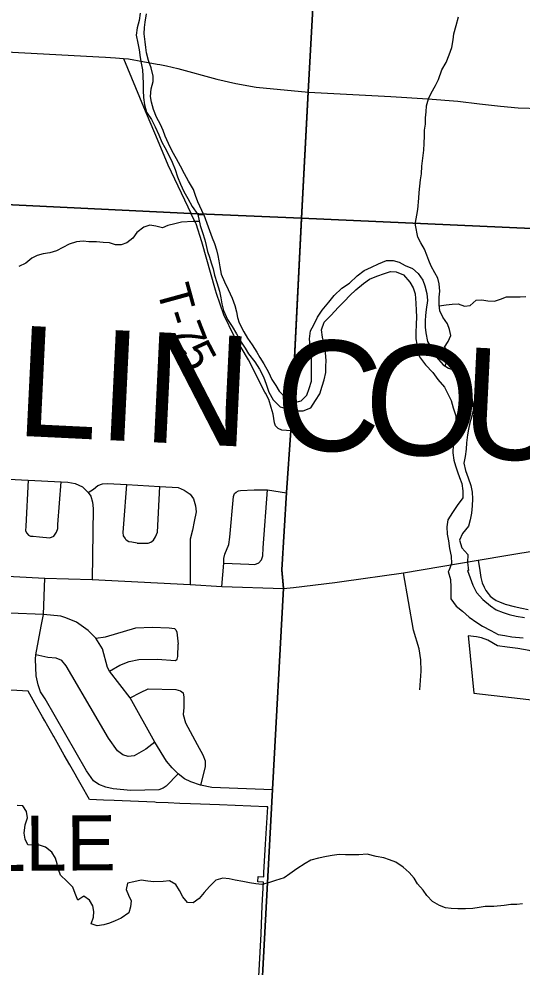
# Model space of a CAD drawing. Extents: x 114843 to 284848, y 317643 to 566895.
# Drawn here: x 218091 to 222655, y 442767 to 451370 of the extents above; entities that cross this region are included whole.
import ezdxf

# ---------------------------------------------------------------- set-up
doc = ezdxf.new("R2010")
doc.units = 0
for name, color, linetype in [('GM_X_City_Street', 7, 'Continuous'), ('GM_X_Corporation', 7, 'Continuous'), ('GM_X_Corporation_Text', 7, 'Continuous'), ('GM_X_County', 7, 'Continuous'), ('GM_X_County_Road', 7, 'Continuous'), ('GM_X_County_Text', 7, 'Continuous'), ('GM_X_Major_River', 7, 'Continuous'), ('GM_X_Minor_Lake', 7, 'Continuous'), ('GM_X_Minor_River', 7, 'Continuous'), ('GM_X_Township', 7, 'Continuous'), ('GM_X_Township_Road', 7, 'Continuous'), ('GM_X_Township_Road_Text', 7, 'Continuous')]:
    doc.layers.add(name, color=color, linetype=linetype)

msp = doc.modelspace()

# ---------------------------------------------------------------- linework, layer by layer
at = {"layer": 'GM_X_City_Street'}
for points in [[(217282.7, 447209.4), (217574.8, 447216.6), (217876.2, 447200.6), (218173.5, 447184.8), (218475.3, 447168.8), (218534.9, 447165.7), (218602.7, 447153.3), (218666.5, 447123), (218710.1, 447082.8), (218718.1, 447072.2), (218741.9, 447040.6), (218757.6, 446986.5), (218763.3, 446928.4), (218754.6, 446282.9)], [(218173.5, 447184.8), (218153.4, 446769), (218149.2, 446725), (218163.1, 446702.9), (218177, 446686.8), (218196.9, 446676.7), (218220.8, 446676.6), (218278.7, 446670.3)], [(218278.7, 446670.3), (218370.5, 446661.9), (218408.5, 446677.7), (218432.7, 446713.7), (218442.8, 446745.7), (218443, 446783.7), (218475.3, 447168.8)], [(218718.1, 447072.2), (218766.2, 447104.6), (218806.3, 447136.4), (218848.3, 447152.2), (218894.2, 447154), (219069.8, 447144.5), (219369.5, 447128.1), (219535, 447119.1), (219588.8, 447094.8), (219644.5, 447058.5), (219674.2, 447014.3), (219693.9, 446952.2), (219697.6, 446898.1), (219681.2, 446810.1), (219664.8, 446732.1), (219644.3, 446648.1), (219644.1, 446604.1), (219643.8, 446238.7)], [(219165, 446614.3), (219115.1, 446622.5), (219087.2, 446626.6), (219063.3, 446640.7), (219053.4, 446658.8), (219039.5, 446678.9), (219037.7, 446710.9), (219042.1, 446789), (219069.8, 447144.5)], [(219165, 446614.3), (219264.8, 446611.8), (219286.8, 446623.7), (219310.9, 446641.6), (219331, 446671.6), (219347.2, 446713.5), (219369.5, 447128.1)], [(219931.3, 446221.2), (219948.9, 446432.9), (219951, 446474.6), (219959.1, 446514.5), (219995.5, 446602.5), (220003.9, 446666.5), (220037.7, 447036.7), (220045.9, 447062.7), (220061.9, 447076.6), (220081.9, 447088.5), (220099.9, 447092.5), (220223.7, 447095.9), (220307.6, 447097.5), (220345.6, 447097.3), (220519.9, 447068.9)], [(219948.9, 446432.9), (220178.3, 446423.4), (220230.2, 446419.2), (220268.2, 446435.1), (220292.3, 446462.9), (220304.5, 446499), (220306.9, 446571), (220345.6, 447097.3)], [(222258.7, 446459.9), (222271.7, 446364.9), (222281.4, 446302.5), (222294.5, 446254), (222310.7, 446214.2), (222328.3, 446183.6), (222347.9, 446156.6), (222367.5, 446133.2), (222391.7, 446113.4), (222421, 446094.2), (222451.3, 446079.6), (222502.7, 446060.5), (222583.1, 446038.6), (222653.4, 446022.2), (222710.3, 446010.3)], [(221728.7, 445283.2), (221741.2, 445451.3), (221738.7, 445555.5), (221722.1, 445653.9), (221670.7, 445825), (221581, 446344.5)], [(218292.9, 445861.6), (218312.7, 445966.8), (218326.9, 446295.6)], [(219324.9, 444806.1), (219101.6, 445210.1), (218912.9, 445451.2), (218893.9, 445483.9), (218850.4, 445653.2), (218788.7, 445752.4), (218718.1, 445820.2), (218614.1, 445895.2), (218517.8, 445936.9), (218469.7, 445949.5), (218312.7, 445966.8), (218009.8, 445979.4), (217706.9, 445995.7), (217346.4, 445934.8), (217070.2, 445945.7)], [(219534.4, 444518.6), (219425.4, 444409.2), (219399.4, 444389.1), (219359.5, 444375), (219105.5, 444370.3), (218945.4, 444383.8), (218879.4, 444397.7), (218815.3, 444423.6), (218767.2, 444455.5), (218702.9, 444547.5), (218328.8, 445199.8), (218286.6, 445265.7), (218266.3, 445327.8), (218248.1, 445409.9), (218241.6, 445560.2), (218243.6, 445598.5), (218292.9, 445861.6)], [(218788.7, 445752.4), (218875.1, 445762.3), (219152.8, 445845.3), (219298.8, 445851.7), (219452.8, 445846.1), (219502.9, 445838.2), (219514.9, 445826.2), (219523, 445806.2), (219535.3, 445698)], [(218912.9, 445451.2), (219005.9, 445506.2), (219089.8, 445540.5), (219177.7, 445558.8), (219345.7, 445561.2), (219511.8, 445549.6), (219525.8, 445559.7), (219533.7, 445585.8), (219535.3, 445698)], [(219324.9, 444806.1), (219242.3, 444745.4), (219136.5, 444682.9), (219082.5, 444678.8), (219032.4, 444692.7), (218984.3, 444728.6), (218904, 444842.6), (218572.1, 445412.8), (218519.8, 445498.9), (218479.7, 445548.8), (218427.6, 445570.7), (218353.6, 445576.5), (218243.6, 445598.5)], [(219101.6, 445210.1), (219192.7, 445258.3), (219264, 445290.9), (219515.9, 445285.3), (219556.7, 445274.5), (219581, 445254.3), (219586.8, 445215.4), (219585.6, 445122.8), (219580.5, 445059.8), (219603.3, 444982.2), (219706.6, 444786.6), (219759.1, 444692.5), (219779.9, 444637.1), (219780.3, 444583.4), (219737.1, 444416.3)], [(220391.4, 444374.8), (219840.9, 444396.7), (219737.1, 444416.3), (219649.8, 444447.2), (219594, 444474.6), (219534.4, 444518.6), (219480.3, 444575.7), (219429.9, 444634.5), (219324.9, 444806.1)]]:
    msp.add_lwpolyline(points, dxfattribs=at)
at = {"layer": 'GM_X_Corporation'}
msp.add_lwpolyline([(220232.2, 442017.6), (220279.4, 442900.7), (220288.3, 443067.5), (220299.1, 443324), (220308.8, 443535.8), (220257.4, 443538.6), (220260.9, 443588.7), (220311.4, 443585.7), (220313.4, 443624.4), (220328, 443883.2), (220347.8, 444219.2), (220338, 444219.6), (219911.1, 444237.4), (219824, 444241), (219737.3, 444244.6), (219648.9, 444248.3), (219550.7, 444252.3), (219446.2, 444256.7), (219335.1, 444261.3), (219323.9, 444261.8), (219250.9, 444264.8), (219176.3, 444267.9), (219104.2, 444270.9), (219028.2, 444274), (218956.4, 444277), (218857.1, 444281.1), (218731.7, 444286.4), (218656.6, 444419), (218619.8, 444484), (218601.1, 444517), (218552.4, 444602.9), (218502.9, 444690.3), (218453.5, 444777.5), (218407, 444859.7), (218401.9, 444868.7), (218354.6, 444952.2), (218327.5, 445000.1), (218306.1, 445037.9), (218254.8, 445128.4), (218205.1, 445216.2), (218173.7, 445271.5), (218124, 445273.8), (217965.4, 445280.9)], dxfattribs=at)
at = {"layer": 'GM_X_County'}
for points in [[(205235.4, 450348.1), (208270.3, 450184.3), (213008.4, 449949), (213247.8, 449924.7), (213913, 449907), (213991.8, 449902.3), (214265.2, 449890), (214303.1, 449888.2), (214376.7, 449884.2), (217550, 449712.2), (217904.2, 449690.8), (218217.6, 449675.7), (219651.8, 449605.7), (220655.7, 449562.7), (222744, 449467.5)], [(222744, 449467.5), (220655.7, 449562.7), (219651.8, 449605.7), (218217.6, 449675.7), (217904.2, 449690.8), (217550, 449712.2), (214376.7, 449884.2), (214303.1, 449888.2), (214265.2, 449890), (213991.8, 449902.3), (213913, 449907), (213247.8, 449924.7), (213008.4, 449949), (208270.3, 450184.3), (205235.4, 450348.1)]]:
    msp.add_lwpolyline(points, dxfattribs=at)
at = {"layer": 'GM_X_County_Road'}
for p, q in [((220620.3, 448830.5), (220656.9, 449559.9)), ((220560.3, 447632.2), (220620.3, 448830.5)), ((220307.7, 442790.9), (220321.7, 443054.9)), ((220279.8, 442262.9), (220307.7, 442790.9))]:
    msp.add_line(p, q, dxfattribs=at)
for points in [[(220656.9, 449559.9), (220717.3, 450705.6), (220890.5, 453863.6)], [(220491, 446201.8), (220476.8, 446368.4), (220519.9, 447068.9), (220560.3, 447632.2)], [(222525.2, 446504.2), (223058.2, 446592.6), (223206.7, 446615.9)], [(214501.2, 446493.7), (214548.1, 446493.8), (214918.6, 446479.5), (215136.7, 446467.3), (215648.1, 446441.4), (216696.4, 446378.1), (217132.6, 446360.1), (218326.9, 446295.6), (218754.6, 446282.9), (219643.8, 446238.7), (219931.3, 446221.2), (220491, 446201.8)], [(220958.3, 446257.2), (221020.2, 446264.9), (221581, 446344.5), (222258.7, 446459.9), (222525.2, 446504.2)], [(220491, 446201.8), (220581.7, 446209.9), (220958.3, 446257.2)], [(220321.7, 443054.9), (220391.4, 444374.8), (220491, 446201.8)]]:
    msp.add_lwpolyline(points, dxfattribs=at)
at = {"layer": 'GM_X_Major_River'}
for points in [[(219190.8, 451424.3), (219182.9, 451356.2), (219165, 451290.1), (219155.1, 451222), (219171.2, 451150), (219181.2, 451089.9), (219191.3, 451021.9), (219199.3, 450967.8), (219211.4, 450907.8), (219215.5, 450851.7), (219219.5, 450781.7), (219217.6, 450719.6), (219221.7, 450657.5), (219231.7, 450589.5), (219249.8, 450523.5), (219293.8, 450457.5), (219325.8, 450391.4), (219359.9, 450317.4), (219387.9, 450253.4), (219413.9, 450203.4), (219452, 450135.4), (219480, 450069.4), (219508.1, 450005.4), (219530.1, 449937.3), (219558.1, 449871.3), (219588.2, 449803.3), (219622.2, 449741.3), (219664.2, 449669.3), (219712.8, 449595)], [(219768.3, 449592.3), (219714.1, 449711.4), (219694.1, 449769.4), (219674.1, 449823.5), (219630, 449899.5), (219594, 449965.5), (219556, 450035.5), (219519.9, 450099.5), (219481.9, 450169.5), (219447.9, 450239.5), (219417.8, 450305.5), (219399.8, 450359.5), (219375.8, 450411.6), (219339.7, 450479.6), (219311.7, 450549.6), (219293.6, 450615.6), (219285.6, 450667.7), (219291.5, 450735.8), (219309.4, 450801.8), (219309.3, 450851.9), (219289.3, 450925.9), (219267.2, 450994), (219249.2, 451062), (219241.1, 451112), (219235.1, 451162.1), (219227, 451234.1), (219228.9, 451292.2), (219236.9, 451342.3), (219248.8, 451416.4)], [(219712.8, 449595), (219768.3, 449592.3)], [(219712.8, 449595), (219733.8, 449497.3), (219756, 449433.2), (219778.2, 449365.1), (219790.4, 449315), (219802.5, 449258.9), (219818.7, 449208.8), (219834.8, 449156.7), (219853, 449102.6), (219865.2, 449046.5), (219887.4, 448978.4), (219911.6, 448900.2), (219923.8, 448840.1), (219931.9, 448786), (219946.1, 448723.9), (219984.4, 448643.8), (220024.6, 448579.7), (220064.9, 448513.7), (220101.2, 448447.6), (220143.4, 448383.6), (220173.7, 448331.5), (220232, 448259.5), (220274.3, 448193.4), (220308.5, 448121.3), (220332.8, 448055.2), (220359, 447983.1), (220397.3, 447913), (220461.6, 447851), (220525.9, 447833.2), (220592.2, 447813.3), (220668.5, 447813.5), (220738.7, 447841.7), (220782.7, 447908), (220820.8, 447968.3), (220842.7, 448036.5), (220860.7, 448094.7), (220874.6, 448162.9), (220876.5, 448219.1), (220878.4, 448269.2), (220872.3, 448343.4), (220860.1, 448415.6), (220843.9, 448483.7), (220835.8, 448549.8), (220859.7, 448618.1), (220923.8, 448682.4), (220986, 448752.8), (221044.1, 448809.1), (221094.2, 448859.3), (221148.3, 448911.6), (221216.4, 448969.9), (221272.6, 449008.2), (221338.8, 449036.4), (221407, 449060.7), (221461.1, 449078.8), (221513.3, 449077), (221579.7, 449047.1), (221638, 448983.1), (221668.2, 448931), (221684.4, 448874.9), (221692.5, 448790.7), (221694.7, 448724.5), (221696.8, 448666.4), (221694.9, 448598.2), (221691, 448526), (221693.1, 448467.9), (221701.3, 448417.8), (221709.4, 448355.6), (221725.6, 448303.5), (221779.9, 448231.5), (221846.3, 448161.5), (221892.6, 448099.4), (221950.9, 448027.4), (221979.1, 447973.3), (222011.4, 447907.3), (222031.6, 447841.1), (222053.8, 447769), (222055.9, 447694.8), (222048, 447622.6), (222042.1, 447560.4), (222030.2, 447506.3), (222026.3, 447434.1), (222036.4, 447365.9), (222052.6, 447315.8), (222070.8, 447259.7), (222088.9, 447209.7), (222109.1, 447155.6), (222117.2, 447089.4), (222119.4, 447023.2), (222067.3, 446954.9), (222025.3, 446890.7), (221981.2, 446826.4), (221973.3, 446760.2), (221975.4, 446696), (221987.6, 446633.9), (221997.8, 446563.7), (222011.9, 446495.6), (222016.1, 446427.4), (221990.1, 446361.2)], [(219768.3, 449592.3), (219808.1, 449483.5), (219844.5, 449383.3), (219866.6, 449331.2), (219882.8, 449275.1), (219897, 449225), (219905.1, 449174.9), (219913.2, 449120.8), (219925.4, 449054.7), (219955.6, 448984.6), (219989.9, 448916.5), (220026.2, 448836.4), (220050.4, 448770.3), (220064.5, 448712.2), (220074.7, 448662.1), (220088.8, 448612), (220131.1, 448529.9), (220163.3, 448473.8), (220205.6, 448413.8), (220247.9, 448347.7), (220278.1, 448297.7), (220312.3, 448239.6), (220356.6, 448163.6), (220386.9, 448099.5), (220421.1, 448043.4), (220453.3, 447991.4), (220515.7, 447925.4), (220582, 447885.4), (220652.2, 447903.7), (220702.3, 447956), (220724.3, 448018.2), (220744.3, 448082.4), (220746.2, 448134.5), (220746.1, 448202.7), (220743.9, 448272.9), (220741.8, 448325), (220733.6, 448401.2), (220727.5, 448467.3), (220737.4, 448539.5), (220767.4, 448595.8), (220799.4, 448664), (220843.5, 448728.3), (220903.6, 448800.7), (220951.6, 448861), (221021.8, 448927.3), (221089.9, 448973.6), (221160.1, 449037.9), (221222.2, 449086.2), (221290.4, 449116.5), (221352.6, 449146.7), (221424.8, 449179), (221487.1, 449177.2), (221541.3, 449163.3), (221595.6, 449133.3), (221661.8, 449105.4), (221714.1, 449061.5), (221754.4, 448999.4), (221772.6, 448947.3), (221790.8, 448879.2), (221798.9, 448815), (221787, 448734.8), (221779.1, 448680.6), (221775.2, 448630.5), (221775.2, 448574.4), (221781.4, 448522.3), (221797.6, 448442.1), (221841.9, 448368), (221880.1, 448301.9), (221938.5, 448231.9), (221988.7, 448199.9), (222055, 448180.1), (222123.3, 448136.1), (222155.6, 448070.1), (222179.8, 448001.9), (222200, 447933.8), (222210.2, 447881.7), (222212.3, 447813.5), (222196.3, 447757.3), (222180.4, 447705.2), (222168.4, 447649), (222160.5, 447596.8), (222150.6, 447522.6), (222148.7, 447466.5), (222140.8, 447400.3), (222128.8, 447338.1), (222143, 447272), (222165.2, 447205.8), (222189.4, 447135.7), (222203.6, 447075.6), (222205.7, 447015.4), (222203.8, 446953.3), (222195.9, 446885.1), (222186, 446824.9), (222170, 446768.7), (222115.9, 446702.4), (222088, 446640.2), (222108.2, 446572.1), (222164.5, 446510), (222160.6, 446437.8), (222170.8, 446365.7)], [(221990.1, 446361.2), (221985.8, 446357.1), (222006, 446284.9), (222008.1, 446212.8), (222008.3, 446162.7), (222010.4, 446108.5), (222058.6, 446042.5), (222114.8, 445996.5), (222177, 445942.6), (222245.2, 445892.6), (222297.3, 445858.6), (222371.5, 445820.7), (222437.7, 445784.8), (222497.8, 445774.9), (222561.9, 445763)], [(222170.8, 446365.7), (222162, 446365.5), (222186.2, 446297.4), (222208.3, 446231.3), (222242.5, 446165.2), (222300.8, 446101.2), (222369, 446043.2), (222421.1, 446009.3), (222485.3, 445985.4), (222537.4, 445965.4), (222603.5, 445951.5), (222677.6, 445937.7)], [(222561.9, 445763), (222666, 445753.2)]]:
    msp.add_lwpolyline(points, dxfattribs=at)
at = {"layer": 'GM_X_Minor_Lake'}
for points in [[(222288.3, 445755.3), (222243.7, 445764.8), (222214, 445765.8), (222167.5, 445771.4), (222170.1, 445745.6)], [(222170.1, 445745.6), (222216.9, 445252.5), (222901.9, 445172.3), (222942.1, 445210.2), (222938.3, 445296.4), (222932.5, 445404.6), (222886.8, 445535), (222826.9, 445605.4), (222720.8, 445637.8), (222616.6, 445656.1), (222520.5, 445670.4), (222432.4, 445682.7), (222346.3, 445733.1), (222288.3, 445755.3)]]:
    msp.add_lwpolyline(points, dxfattribs=at)
at = {"layer": 'GM_X_Minor_River'}
for points in [[(221689.7, 449498.4), (221690, 449524.5), (221701.5, 449590.7), (221711.1, 449640.9), (221718.2, 449745), (221721.8, 449795.1), (221727.3, 449853.2), (221734.8, 449911.3), (221742.4, 449963.4), (221747.8, 450033.6), (221755.1, 450107.7), (221764.5, 450179.9), (221768, 450240), (221771.4, 450310.1), (221771, 450362.1), (221780.6, 450416.2), (221780.1, 450474.3), (221785.6, 450526.4), (221789.2, 450580.5), (221806.6, 450646.7), (221832.2, 450697), (221871.5, 450767.4), (221897.1, 450819.6), (221928.3, 450910), (221965.7, 450976.4), (221995.1, 451044.7), (222018.5, 451111), (222029.9, 451181.1), (222035.5, 451235.2), (222058.8, 451311.5), (222078.1, 451389.8)], [(219726.3, 449532.2), (219672.8, 449533.7), (219564.9, 449525.7), (219505, 449511.6), (219443.1, 449495.6), (219393.2, 449475.6), (219333.3, 449489.6), (219277.3, 449497.6), (219223.4, 449481.5), (219161.6, 449433.4), (219123.7, 449381.4), (219069.8, 449339.3), (219017.9, 449319.3), (218965.9, 449321.3), (218912, 449339.3), (218856.1, 449341.2), (218794.1, 449349.2), (218726.2, 449349.2), (218674.3, 449353.2), (218614.4, 449349.2), (218546.5, 449325.1), (218490.6, 449295.1), (218430.7, 449267), (218372.8, 449247), (218310.9, 449238.9), (218257, 449222.9), (218207.1, 449198.9), (218153.2, 449152.8), (218091.3, 449122.7)], [(221957.6, 448219.8), (221978.9, 448280.6), (221998.8, 448340.7), (221952.8, 448392.7), (221984.7, 448444.8), (222010.6, 448498.9), (221998.6, 448552.9), (221978.6, 448603), (221936.5, 448663.1), (221910.5, 448723.1), (221902.5, 448775.2), (221902.4, 448845.3), (221908.3, 448899.3), (221902.3, 448965.4), (221892.2, 449017.5), (221864.2, 449067.5), (221832.2, 449127.6), (221810.2, 449177.7), (221790.2, 449227.7), (221770.2, 449281.8), (221738.1, 449339.8), (221709.1, 449389.6), (221689.7, 449498.4)], [(221903.7, 448767.4), (221968.4, 448775.2), (222020.3, 448781.2), (222076.2, 448785.2), (222132.2, 448765.2), (222186.1, 448771.2), (222238, 448819.3), (222291.9, 448821.3), (222343.8, 448813.3), (222405.7, 448809.3), (222459.6, 448827.3), (222515.5, 448849.3), (222637.4, 448849.3), (222691.3, 448851.3)], [(218159.4, 444179.6), (218125.5, 444229.8), (218075.4, 444231.9)], [(222660.1, 443339.1), (222608.1, 443335.2), (222554.1, 443333.3), (222492, 443325.5), (222398, 443317.7), (222321.9, 443315.9), (222265.9, 443306), (222209.8, 443298.1), (222141.8, 443294.2), (222073.8, 443296.4), (222011.7, 443296.6), (221959.7, 443302.7), (221905.7, 443324.9), (221843.8, 443361.1), (221791.9, 443415.4), (221757.9, 443465.6), (221708, 443521.9), (221676.1, 443572.1), (221632.2, 443624.3), (221576.2, 443672.5), (221510.3, 443718.8), (221452.3, 443741), (221400.3, 443757.2), (221332.3, 443771.4), (221250.3, 443789.6), (221174.2, 443783.8), (221118.2, 443783.9), (221054.2, 443786.1), (220996.2, 443788.2), (220932.1, 443780.3), (220882.1, 443770.4), (220808, 443754.6), (220739.9, 443736.7), (220687.9, 443706.7), (220613.7, 443656.8), (220547.6, 443612.8), (220497.6, 443576.9), (220419.5, 443553), (220363.4, 443533.1), (220293.3, 443515.2), (220239.3, 443523.3), (220183.3, 443529.5), (220123.3, 443541.6), (220051.3, 443553.8), (219999.3, 443566), (219941.3, 443574.1), (219877.2, 443554.2), (219821.1, 443496.2), (219772.9, 443442.2), (219726.8, 443390.2), (219670.7, 443350.2), (219620.7, 443352.3), (219578.8, 443402.5), (219548.9, 443460.7), (219514.9, 443515), (219457, 443549.2), (219398.9, 443543.3), (219314.9, 443541.5), (219260.9, 443545.6), (219198.8, 443553.8), (219134.8, 443539.9), (219076.7, 443528), (219062.6, 443471.9), (219086.5, 443417.7), (219110.5, 443367.5), (219102.4, 443313.4), (219088.3, 443259.3), (219018.1, 443211.3), (218964.1, 443187.4), (218912, 443165.4), (218859.9, 443149.5), (218799.9, 443139.6), (218747.9, 443159.8), (218768, 443217.9), (218770.1, 443270), (218760.2, 443322.2), (218732.3, 443372.4), (218680.3, 443408.6), (218626.2, 443372.6), (218602.3, 443434.8), (218580.4, 443493), (218526.5, 443547.2), (218468.5, 443601.5), (218450.6, 443651.6), (218436.7, 443703.8), (218422.8, 443756), (218388.9, 443808.2), (218330.9, 443854.4), (218278.9, 443872.6), (218222.9, 443872.7), (218170.9, 443874.8), (218146.9, 443927), (218139, 443981.1), (218147.2, 444057.3), (218169.3, 444121.4), (218159.4, 444179.6)]]:
    msp.add_lwpolyline(points, dxfattribs=at)
at = {"layer": 'GM_X_Township'}
for points in [[(245987.9, 455360.8), (245731, 450156), (245634.3, 448192.1), (243243, 448326), (241634.7, 448420.5), (238139.3, 448635.8), (235917.9, 448768.3), (233148.8, 448933.4), (232044.8, 448989.4), (231275.6, 449032.9), (228525.9, 449169.8), (228490.9, 449171.5), (228200.9, 449185.8), (228041.2, 449193.7), (227866.3, 449201.8), (225877.2, 449307.5), (225572.1, 449323.7), (225382, 449333.4), (224855.9, 449362.8), (222744, 449467.5), (220655.7, 449562.7), (220716.1, 450708.4), (220889.3, 453866.4)], [(220889.3, 453866.4), (220716.1, 450708.4), (220655.7, 449562.7), (219651.8, 449605.7), (218217.6, 449675.7), (217904.2, 449690.8), (217550, 449712.2), (214376.7, 449884.2), (214303.1, 449888.2), (214265.2, 449890), (213991.8, 449902.3), (213913, 449907), (213247.8, 449924.7), (213008.4, 449949), (208270.3, 450184.3), (205235.4, 450348.1)], [(205235.4, 450348.1), (208270.3, 450184.3), (213008.4, 449949), (213247.8, 449924.7), (213913, 449907), (213991.8, 449902.3), (214265.2, 449890), (214303.1, 449888.2), (214376.7, 449884.2), (217550, 449712.2), (217904.2, 449690.8), (218217.6, 449675.7), (219651.8, 449605.7), (220655.7, 449562.7), (220559.1, 447635.1), (220518.7, 447071.7), (220475.6, 446371.2), (220489.8, 446204.6), (220390.2, 444377.6), (220214.5, 441051.4)], [(220214.5, 441051.4), (220390.2, 444377.6), (220489.8, 446204.6), (220475.6, 446371.2), (220518.7, 447071.7), (220559.1, 447635.1), (220655.7, 449562.7), (222744, 449467.5)]]:
    msp.add_lwpolyline(points, dxfattribs=at)
at = {"layer": 'GM_X_Township_Road'}
for p, q in [((219038.7, 451011.8), (219222.5, 450571.4)), ((219222.5, 450571.4), (219345, 450277.9))]:
    msp.add_line(p, q, dxfattribs=at)
for points in [[(215489.9, 451311.7), (215559.6, 451255.6), (215599.2, 451227.2), (215626.8, 451209.1), (215674.5, 451192.9), (215729.2, 451187), (216576.1, 451146.4), (217522.2, 451097), (218313, 451053.3), (218814.7, 451025.8), (218875.3, 451023.6), (218967.4, 451018.5), (219038.7, 451011.8)], [(219038.7, 451011.8), (219085.7, 451007.2), (219346.4, 450961.3), (219370.7, 450957.3), (219430.4, 450945.1), (219533.7, 450921.5), (219885, 450825.1), (220059.3, 450784.6), (220244.1, 450750.7), (220717.3, 450705.6), (221464.2, 450665.6), (221801.7, 450644.4), (222073.1, 450624.5), (222270.7, 450600.6), (222459.3, 450577.5), (222619, 450563.1), (222823.3, 450556.7)], [(219345, 450277.9), (219441, 450047.9), (219653, 449602.9)], [(219698.1, 449509.7), (219696.4, 449514.6), (219653, 449602.9)], [(219875.2, 448910), (219751.1, 449346.7), (219698.1, 449509.7)], [(220106, 448388.6), (220045, 448491.2), (219951.4, 448686.4), (219883.7, 448879.9), (219875.2, 448910)], [(220327.3, 447973.6), (220322.5, 447982.5), (220172.3, 448277), (220106, 448388.6)], [(220560.3, 447632.2), (220475, 447637.2), (220442.8, 447653), (220420.1, 447679.4), (220409.7, 447705.3), (220396.2, 447784.8), (220379.1, 447845.8), (220358.2, 447916), (220327.3, 447973.6)]]:
    msp.add_lwpolyline(points, dxfattribs=at)

# ---------------------------------------------------------------- texts
at = {"layer": 'GM_X_Corporation_Text'}
msp.add_text('WESTERVILLE', height=500.013, rotation=0.41422, dxfattribs=at).set_placement((214289.4, 443611.6))
at = {"layer": 'GM_X_County_Text'}
for s, rotation, p in [('L', 357.22215, (218051.2, 447589.8)), ('I', 357.22188, (218798.3, 447553.5)), ('N', 357.22203, (219207.1, 447533.7)), ('C', 357.2223, (220393.7, 447476.1)), ('O', 357.22186, (221206.8, 447436.7)), ('U', 357.22326, (222090.2, 447393.8))]:
    msp.add_text(s, height=1000, rotation=rotation, dxfattribs=at).set_placement(p)
at = {"layer": 'GM_X_Township_Road_Text'}
for s, rotation, p in [('T', 285.36434, (219338.7, 448919)), ('-', 287.64369, (219401.8, 448690.3)), ('7', 291.46387, (219446.3, 448552.6)), ('5', 297.75349, (219528.6, 448348.5))]:
    msp.add_text(s, height=300, rotation=rotation, dxfattribs=at).set_placement(p)

doc.saveas('drawing.dxf')
